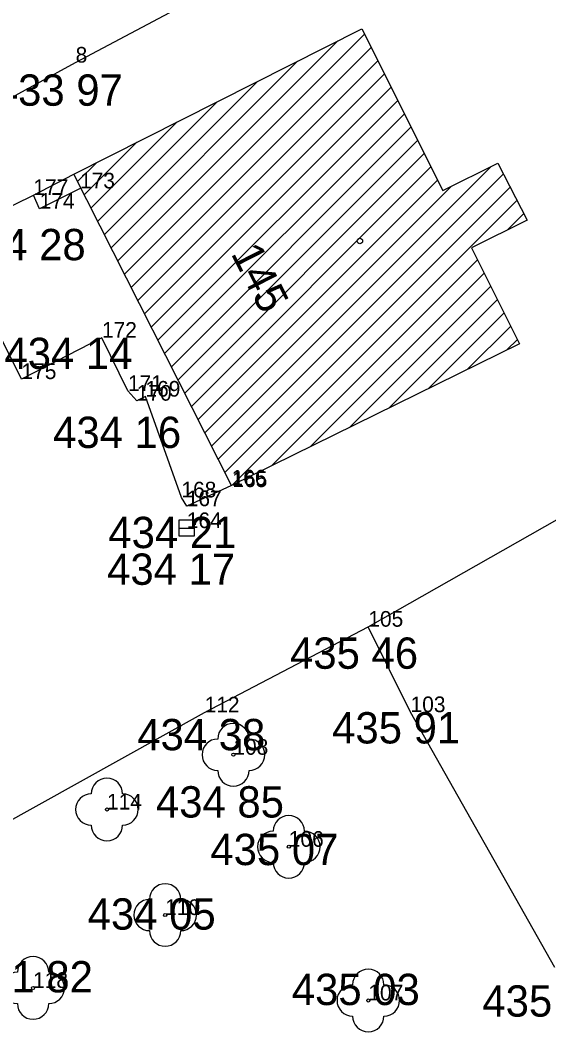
# Model space of a CAD drawing. Extents: x -559180 to -551373, y -1076947 to -1072071.
# Drawn here: x -553935.47 to -553918.58, y -1073971.78 to -1073939.47 of the extents above; entities that cross this region are included whole.
import ezdxf

# ---------------------------------------------------------------- set-up
doc = ezdxf.new("R2010")
doc.units = 0
for name, color, linetype in [('12_PLOTY', 7, 'Continuous'), ('14_BUDOVY', 7, 'Continuous'), ('18_POLOHOPIS', 7, 'Continuous'), ('1_VODA_ZN', 7, 'Continuous'), ('32', 7, 'Continuous'), ('34_ZELEN', 7, 'Continuous'), ('3_BODY', 7, 'Continuous'), ('40_KANAL_ZN', 7, 'Continuous'), ('47_ZN_STAV_OBJ$', 7, 'Continuous'), ('54_C_POPISNA', 7, 'Continuous'), ('6_VYSKY', 7, 'Continuous')]:
    doc.layers.add(name, color=color, linetype=linetype)

# ---------------------------------------------------------------- blocks, each defined once
blk = doc.blocks.new('STL')
at = {"layer": '34_ZELEN'}
blk.add_circle((0, 0), 0.05, dxfattribs=at)
for centre, start, end in [((0, 0.5), 0, 180), ((-0.5, 0), 90, 270), ((0.5, 0), 270, 90), ((0, -0.5), 180, 0)]:
    blk.add_arc(centre, 0.5, start, end, dxfattribs=at)
blk = doc.blocks.new('VP')
at = {"layer": '40_KANAL_ZN'}
blk.add_line((-0.25, 0), (0.25, 0), dxfattribs=at)
blk.add_lwpolyline([(-0.25, -0.25), (0.25, -0.25), (0.25, 0.25), (-0.25, 0.25)], close=True, dxfattribs=at)
blk = doc.blocks.new('BZ')
at = {"layer": '47_ZN_STAV_OBJ$'}
blk.add_circle((0, 0), 0.0875, dxfattribs=at)
blk = doc.blocks.new('POINT_DISPLAY')
blk.add_line((0, 0), (0, 0))

msp = doc.modelspace()

# ---------------------------------------------------------------- linework, layer by layer
at = {"layer": '12_PLOTY'}
for p, q in [((-553933.7, -1073940.82), (-553903.92, -1073924.87)), ((-553943.63, -1073946.21), (-553933.7, -1073940.82)), ((-553924.35, -1073958.84), (-553915.9, -1073954.04)), ((-553929.58, -1073961.58), (-553924.35, -1073958.84)), ((-553923, -1073961.57), (-553924.35, -1073958.84)), ((-553937.5, -1073965.97), (-553929.58, -1073961.58)), ((-553918.39, -1073969.73), (-553923, -1073961.57))]:
    msp.add_line(p, q, dxfattribs=at)
at = {"layer": '14_BUDOVY'}
for p, q in [((-553933.76, -1073944.38), (-553924.56, -1073939.74)), ((-553924.56, -1073939.74), (-553921.97, -1073944.91)), ((-553921.97, -1073944.91), (-553920.21, -1073944.03)), ((-553920.21, -1073944.03), (-553919.27, -1073945.85)), ((-553928.72, -1073954.33), (-553933.76, -1073944.38)), ((-553919.27, -1073945.85), (-553921.05, -1073946.74)), ((-553921.05, -1073946.74), (-553919.52, -1073949.8)), ((-553919.52, -1073949.8), (-553928.72, -1073954.33))]:
    msp.add_line(p, q, dxfattribs=at)
at = {"layer": '18_POLOHOPIS'}
for p, q in [((-553935.05, -1073945.05), (-553933.76, -1073944.38)), ((-553933.56, -1073944.84), (-553934.85, -1073945.49)), ((-553937.71, -1073946.37), (-553935.05, -1073945.05)), ((-553934.85, -1073945.49), (-553935.05, -1073945.05)), ((-553935.43, -1073950.93), (-553937.71, -1073946.37)), ((-553932.86, -1073949.61), (-553935.43, -1073950.93)), ((-553932.03, -1073951.31), (-553932.86, -1073949.61)), ((-553931.75, -1073951.62), (-553932.03, -1073951.31)), ((-553931.47, -1073951.49), (-553931.75, -1073951.62)), ((-553930.32, -1073954.71), (-553931.47, -1073951.49)), ((-553928.72, -1073954.33), (-553930.15, -1073954.99)), ((-553930.15, -1073954.99), (-553930.32, -1073954.71))]:
    msp.add_line(p, q, dxfattribs=at)
at = {"layer": '32'}
for p, q in [((-553932.354, -1073947.156), (-553925.323, -1073940.125)), ((-553932.14, -1073947.578), (-553924.474, -1073939.912)), ((-553931.926, -1073948.001), (-553924.261, -1073940.336)), ((-553932.568, -1073946.733), (-553926.607, -1073940.773)), ((-553931.712, -1073948.423), (-553924.049, -1073940.76)), ((-553932.782, -1073946.311), (-553927.891, -1073941.42)), ((-553931.498, -1073948.845), (-553923.837, -1073941.184)), ((-553931.284, -1073949.268), (-553923.624, -1073941.608)), ((-553932.996, -1073945.888), (-553929.175, -1073942.068)), ((-553931.07, -1073949.69), (-553923.412, -1073942.032)), ((-553933.21, -1073945.466), (-553930.459, -1073942.715)), ((-553930.856, -1073950.113), (-553923.199, -1073942.456)), ((-553930.642, -1073950.535), (-553922.987, -1073942.88)), ((-553933.424, -1073945.044), (-553931.743, -1073943.363)), ((-553930.428, -1073950.957), (-553922.775, -1073943.304)), ((-553933.638, -1073944.621), (-553933.027, -1073944.01)), ((-553930.214, -1073951.38), (-553922.562, -1073943.728)), ((-553930, -1073951.802), (-553922.35, -1073944.152)), ((-553929.358, -1073953.07), (-553920.428, -1073944.139)), ((-553929.786, -1073952.225), (-553922.137, -1073944.576)), ((-553929.144, -1073953.492), (-553920.03, -1073944.378)), ((-553929.572, -1073952.647), (-553921.7, -1073944.775)), ((-553928.93, -1073953.914), (-553919.814, -1073944.798)), ((-553928.7, -1073954.32), (-553919.597, -1073945.217)), ((-553919.916, -1073946.173), (-553919.38, -1073945.637)), ((-553927.446, -1073953.703), (-553920.861, -1073947.118)), ((-553926.192, -1073953.085), (-553920.649, -1073947.542)), ((-553924.938, -1073952.468), (-553920.437, -1073947.966)), ((-553923.685, -1073951.851), (-553920.225, -1073948.391)), ((-553922.431, -1073951.233), (-553920.013, -1073948.815)), ((-553921.177, -1073950.616), (-553919.8, -1073949.239)), ((-553919.924, -1073949.999), (-553919.588, -1073949.663))]:
    msp.add_line(p, q, dxfattribs=at)

# ---------------------------------------------------------------- block references
at = {"layer": '1_VODA_ZN'}
for p in [(-553933.7, -1073940.82), (-553933.56, -1073944.84), (-553935.05, -1073945.05), (-553934.85, -1073945.49), (-553932.86, -1073949.61), (-553935.43, -1073950.93), (-553932.03, -1073951.31), (-553931.75, -1073951.62), (-553931.47, -1073951.49), (-553928.72, -1073954.33), (-553928.69, -1073954.38), (-553930.32, -1073954.71), (-553930.15, -1073954.99), (-553930.15, -1073955.69), (-553924.35, -1073958.84), (-553929.58, -1073961.58), (-553923, -1073961.57), (-553928.66, -1073962.93), (-553932.7, -1073964.68), (-553926.89, -1073965.87), (-553930.84, -1073968.05), (-553935.06, -1073970.38), (-553924.35, -1073970.78)]:
    msp.add_blockref('POINT_DISPLAY', p, dxfattribs=at)
at = {"layer": '34_ZELEN'}
for p in [(-553928.66, -1073962.93), (-553932.7, -1073964.68), (-553926.89, -1073965.87), (-553930.84, -1073968.05), (-553935.06, -1073970.38), (-553924.35, -1073970.78)]:
    msp.add_blockref('STL', p, dxfattribs=at)
at = {"layer": '40_KANAL_ZN'}
msp.add_blockref('VP', (-553930.15, -1073955.69), dxfattribs=at)
at = {"layer": '47_ZN_STAV_OBJ$'}
msp.add_blockref('BZ', (-553924.618, -1073946.52), dxfattribs=at)

# ---------------------------------------------------------------- texts
at = {"layer": '3_BODY'}
for s, p in [('8', (-553933.7, -1073940.82)), ('173', (-553933.56, -1073944.84)), ('177', (-553935.05, -1073945.05)), ('174', (-553934.85, -1073945.49)), ('172', (-553932.86, -1073949.61)), ('175', (-553935.43, -1073950.93)), ('171', (-553932.03, -1073951.31)), ('170', (-553931.75, -1073951.62)), ('169', (-553931.47, -1073951.49)), ('166', (-553928.72, -1073954.33)), ('165', (-553928.69, -1073954.38)), ('168', (-553930.32, -1073954.71)), ('167', (-553930.15, -1073954.99)), ('164', (-553930.15, -1073955.69)), ('105', (-553924.35, -1073958.84)), ('112', (-553929.58, -1073961.58)), ('103', (-553923, -1073961.57)), ('108', (-553928.66, -1073962.93)), ('114', (-553932.7, -1073964.68)), ('106', (-553926.89, -1073965.87)), ('110', (-553930.84, -1073968.05)), ('118', (-553935.06, -1073970.38)), ('107', (-553924.35, -1073970.78))]:
    msp.add_text(s, height=0.5, dxfattribs=at).set_placement(p)
at = {"layer": '54_C_POPISNA'}
msp.add_text('145', height=1, rotation=297.0221, dxfattribs=at).set_placement((-553928.753, -1073946.913))
at = {"layer": '6_VYSKY'}
for s, p in [('433 97', (-553936.281, -1073942.198)), ('434 28', (-553937.468, -1073947.133)), ('434 14', (-553935.974, -1073950.61)), ('434 16', (-553934.419, -1073953.131)), ('434 21', (-553932.655, -1073956.33)), ('434 17', (-553932.693, -1073957.502)), ('435 46', (-553926.85, -1073960.184)), ('434 38', (-553931.731, -1073962.787)), ('435 91', (-553925.505, -1073962.57)), ('434 85', (-553931.135, -1073964.936)), ('435 07', (-553929.395, -1073966.456)), ('434 05', (-553933.315, -1073968.517)), ('431 82', (-553937.238, -1073970.522)), ('435 03', (-553926.794, -1073970.927)), ('435 63', (-553920.706, -1073971.297))]:
    msp.add_text(s, height=1, dxfattribs=at).set_placement(p)

doc.saveas('drawing.dxf')
